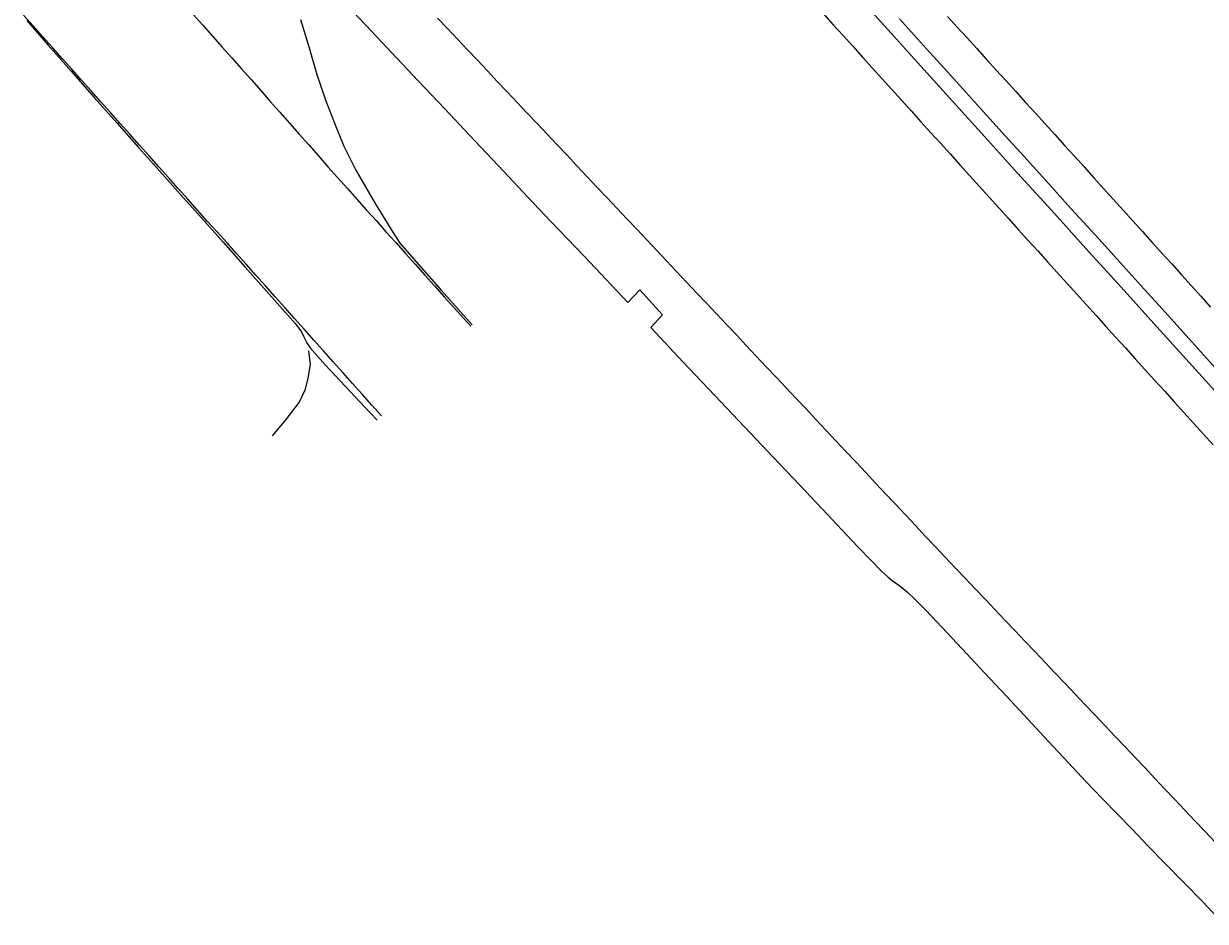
# Model space of a CAD drawing. Extents: x 1948091 to 1975253, y 787267 to 823306.
# Drawn here: x 1958360.6 to 1958564, y 810848.4 to 811002.9 of the extents above; entities that cross this region are included whole.
import ezdxf

# ---------------------------------------------------------------- set-up
doc = ezdxf.new("R2010")
doc.units = 0
doc.layers.add('RD_EX_Pavement_Markings', color=7, linetype='Continuous')
doc.layers.add('RD_EX_Road', color=7, linetype='Continuous')

msp = doc.modelspace()

# ---------------------------------------------------------------- linework, layer by layer
at = {"layer": 'RD_EX_Pavement_Markings'}
for points in [[(1958422.22, 810935.4), (1958420.56, 810937.27), (1958418.9, 810939.14), (1958417.24, 810941), (1958415.57, 810942.86), (1958413.9, 810944.72), (1958412.24, 810946.59), (1958410.57, 810948.45), (1958408.9, 810950.31), (1958407.24, 810952.18), (1958405.57, 810954.04), (1958403.9, 810955.9), (1958402.24, 810957.76), (1958400.57, 810959.62), (1958398.9, 810961.49), (1958397.23, 810963.35), (1958395.57, 810965.21), (1958393.9, 810967.07), (1958392.23, 810968.93), (1958390.57, 810970.8), (1958388.9, 810972.66), (1958387.24, 810974.53), (1958385.57, 810976.39), (1958383.91, 810978.25), (1958382.24, 810980.12), (1958380.58, 810981.98), (1958378.92, 810983.85), (1958377.25, 810985.71), (1958375.59, 810987.58), (1958373.92, 810989.44), (1958372.26, 810991.31), (1958370.59, 810993.17), (1958368.93, 810995.03), (1958367.26, 810996.9), (1958365.6, 810998.76), (1958363.93, 811000.63), (1958362.28, 811002.5), (1958360.62, 811004.37)], [(1958389.79, 811004.46), (1958391.45, 811002.6), (1958393.12, 811000.73), (1958394.78, 810998.86), (1958396.44, 810997), (1958398.11, 810995.13), (1958399.77, 810993.26), (1958401.42, 810991.39), (1958403.07, 810989.51), (1958404.73, 810987.64), (1958406.38, 810985.77), (1958408.03, 810983.89), (1958409.69, 810982.02), (1958411.34, 810980.14), (1958413, 810978.27), (1958414.66, 810976.41), (1958416.33, 810974.54), (1958417.99, 810972.68), (1958419.65, 810970.81), (1958421.32, 810968.94), (1958422.98, 810967.08), (1958424.65, 810965.21), (1958426.31, 810963.35), (1958427.98, 810961.49), (1958429.65, 810959.63), (1958431.32, 810957.77), (1958433, 810955.91), (1958434.67, 810954.06), (1958436.34, 810952.2), (1958437.56, 810950.83)], [(1958431.84, 811003.85), (1958433.56, 811002.04), (1958435.27, 811000.22), (1958436.99, 810998.4), (1958438.7, 810996.58), (1958440.42, 810994.77), (1958442.13, 810992.95), (1958443.85, 810991.13), (1958445.56, 810989.32), (1958447.28, 810987.5), (1958448.99, 810985.68), (1958450.71, 810983.87), (1958452.42, 810982.05), (1958454.14, 810980.23), (1958455.85, 810978.42), (1958457.56, 810976.6), (1958459.28, 810974.78), (1958460.99, 810972.96), (1958462.7, 810971.14), (1958464.42, 810969.32), (1958466.13, 810967.5), (1958467.85, 810965.69), (1958469.56, 810963.87), (1958471.27, 810962.05), (1958472.99, 810960.23), (1958474.7, 810958.41), (1958476.41, 810956.59), (1958478.13, 810954.77), (1958479.84, 810952.95), (1958481.55, 810951.14), (1958483.27, 810949.32), (1958484.98, 810947.5), (1958486.69, 810945.68), (1958488.41, 810943.86), (1958490.12, 810942.04), (1958491.83, 810940.22), (1958493.55, 810938.41), (1958495.26, 810936.59), (1958496.97, 810934.77), (1958498.68, 810932.95), (1958500.39, 810931.12), (1958502.11, 810929.3), (1958503.82, 810927.48), (1958505.53, 810925.66), (1958507.24, 810923.84), (1958508.95, 810922.02), (1958510.66, 810920.2), (1958512.37, 810918.37), (1958514.08, 810916.55), (1958515.79, 810914.73), (1958517.5, 810912.91), (1958519.21, 810911.09), (1958520.94, 810909.28), (1958522.66, 810907.47), (1958524.38, 810905.66), (1958526.1, 810903.85), (1958527.82, 810902.03), (1958529.54, 810900.22), (1958531.26, 810898.41), (1958532.98, 810896.6), (1958534.7, 810894.79), (1958536.42, 810892.97), (1958538.14, 810891.16), (1958539.86, 810889.35), (1958541.58, 810887.53), (1958543.3, 810885.72), (1958545.01, 810883.9), (1958546.73, 810882.09), (1958548.45, 810880.27), (1958550.16, 810878.46), (1958551.88, 810876.64), (1958553.6, 810874.83), (1958555.31, 810873.01), (1958557.03, 810871.2), (1958558.75, 810869.38), (1958560.47, 810867.57), (1958562.18, 810865.75), (1958563.9, 810863.94), (1958565.62, 810862.12)], [(1958498.28, 811004.56), (1958499.96, 811002.7), (1958501.63, 811000.85), (1958503.31, 810999), (1958504.98, 810997.14), (1958506.66, 810995.29), (1958508.33, 810993.43), (1958510.01, 810991.58), (1958511.68, 810989.73), (1958513.35, 810987.87), (1958515.03, 810986.02), (1958516.7, 810984.16), (1958518.38, 810982.31), (1958520.06, 810980.46), (1958521.73, 810978.6), (1958523.41, 810976.75), (1958525.08, 810974.9), (1958526.76, 810973.04), (1958528.43, 810971.19), (1958530.11, 810969.34), (1958531.79, 810967.48), (1958533.46, 810965.63), (1958535.14, 810963.78), (1958536.81, 810961.92), (1958538.49, 810960.07), (1958540.16, 810958.22), (1958541.84, 810956.36), (1958543.52, 810954.51), (1958545.19, 810952.65), (1958546.87, 810950.8), (1958548.54, 810948.95), (1958550.22, 810947.09), (1958551.89, 810945.24), (1958553.57, 810943.39), (1958555.25, 810941.54), (1958556.93, 810939.69), (1958558.6, 810937.83), (1958560.28, 810935.98), (1958561.96, 810934.13), (1958563.64, 810932.28), (1958565.31, 810930.43)], [(1958519.61, 811004.14), (1958521.29, 811002.29), (1958522.97, 811000.44), (1958524.65, 810998.59), (1958526.33, 810996.74), (1958528.01, 810994.89), (1958529.69, 810993.04), (1958531.37, 810991.19), (1958533.05, 810989.34), (1958534.73, 810987.49), (1958536.41, 810985.64), (1958538.09, 810983.79), (1958539.76, 810981.94), (1958541.44, 810980.08), (1958543.11, 810978.23), (1958544.79, 810976.37), (1958546.46, 810974.52), (1958548.14, 810972.67), (1958549.81, 810970.81), (1958551.49, 810968.96), (1958553.16, 810967.1), (1958554.84, 810965.25), (1958556.51, 810963.4), (1958558.19, 810961.54), (1958559.86, 810959.69), (1958561.54, 810957.84), (1958563.21, 810955.98), (1958564.89, 810954.13)]]:
    msp.add_lwpolyline(points, dxfattribs=at)
at = {"layer": 'RD_EX_Road'}
for points in [[(1958415.06, 811007.4), (1958419.52, 811002.64), (1958424.01, 810997.86), (1958428.54, 810993.05), (1958433.1, 810988.21), (1958437.29, 810983.78), (1958443.28, 810977.44), (1958447.36, 810973.11), (1958451.37, 810968.87), (1958457.12, 810962.81), (1958464.6, 810954.91), (1958466.67, 810957.09), (1958470.57, 810952.76), (1958468.54, 810950.58), (1958474.13, 810944.67), (1958479.5, 810938.99), (1958484.66, 810933.53), (1958489.6, 810928.31), (1958494.13, 810923.52), (1958498.08, 810919.35), (1958501.43, 810915.8), (1958504.19, 810912.88), (1958506.41, 810910.56), (1958508.13, 810908.82), (1958509.37, 810907.65), (1958510.11, 810907.06), (1958510.65, 810906.7), (1958511.26, 810906.26), (1958511.96, 810905.71), (1958512.73, 810905.07), (1958513.93, 810903.95), (1958515.9, 810901.95), (1958518.64, 810899.08), (1958522.15, 810895.33), (1958526, 810891.19), (1958529.76, 810887.16), (1958533.41, 810883.22), (1958536.98, 810879.39), (1958540.35, 810875.77), (1958543.46, 810872.47), (1958546.28, 810869.51), (1958548.84, 810866.87), (1958551.37, 810864.28), (1958554.11, 810861.46), (1958557.08, 810858.42), (1958560.26, 810855.15), (1958563.52, 810851.78), (1958566.69, 810848.44)], [(1958503.35, 811008.51), (1958509.27, 811001.96), (1958515.02, 810995.59), (1958520.45, 810989.55), (1958525.98, 810983.44), (1958531.67, 810977.18), (1958537.48, 810970.77), (1958543.4, 810964.22), (1958549.47, 810957.53), (1958555.65, 810950.71), (1958561.77, 810943.96), (1958567.79, 810937.31)], [(1958361.17, 811003.42), (1958364.87, 810999.19), (1958368.81, 810994.71), (1958372.79, 810990.17), (1958376.65, 810985.8), (1958380.39, 810981.6), (1958383.99, 810977.56), (1958387.57, 810973.56), (1958391.22, 810969.47), (1958394.95, 810965.28), (1958398.74, 810961.01), (1958404.72, 810954.26), (1958407.34, 810951.3), (1958408.14, 810950.29), (1958408.44, 810949.84), (1958408.87, 810949.02), (1958409.27, 810948.2), (1958409.48, 810947.8), (1958409.96, 810947.12), (1958412.54, 810944.18), (1958416.85, 810939.56), (1958420.27, 810935.94), (1958421.49, 810934.66)], [(1958408.27, 811003.57), (1958409.74, 810998.73), (1958411.09, 810994.12), (1958412.63, 810989.63), (1958414.23, 810985.46), (1958415.73, 810981.83), (1958417.8, 810977.67), (1958421.13, 810971.97), (1958424.16, 810967.01), (1958425.37, 810965.09), (1958428.62, 810961.38), (1958432.47, 810957.04), (1958437.8, 810951.05)], [(1958511.34, 811003.73), (1958513.93, 811000.86), (1958516.51, 810998), (1958519.09, 810995.14), (1958521.67, 810992.28), (1958524.26, 810989.41), (1958526.88, 810986.52), (1958529.53, 810983.59), (1958532.21, 810980.64), (1958534.91, 810977.67), (1958537.6, 810974.71), (1958540.28, 810971.74), (1958542.96, 810968.79), (1958545.63, 810965.84), (1958548.27, 810962.93), (1958550.88, 810960.05), (1958553.46, 810957.2), (1958556.03, 810954.37), (1958558.59, 810951.53), (1958561.15, 810948.7), (1958563.7, 810945.87), (1958566.24, 810943.05)], [(1958403.43, 810931.97), (1958405.79, 810934.78), (1958408.06, 810937.69), (1958409.11, 810939.99), (1958409.6, 810941.92), (1958410, 810944.24), (1958409.7, 810946.62)]]:
    msp.add_lwpolyline(points, dxfattribs=at)

doc.saveas('drawing.dxf')
